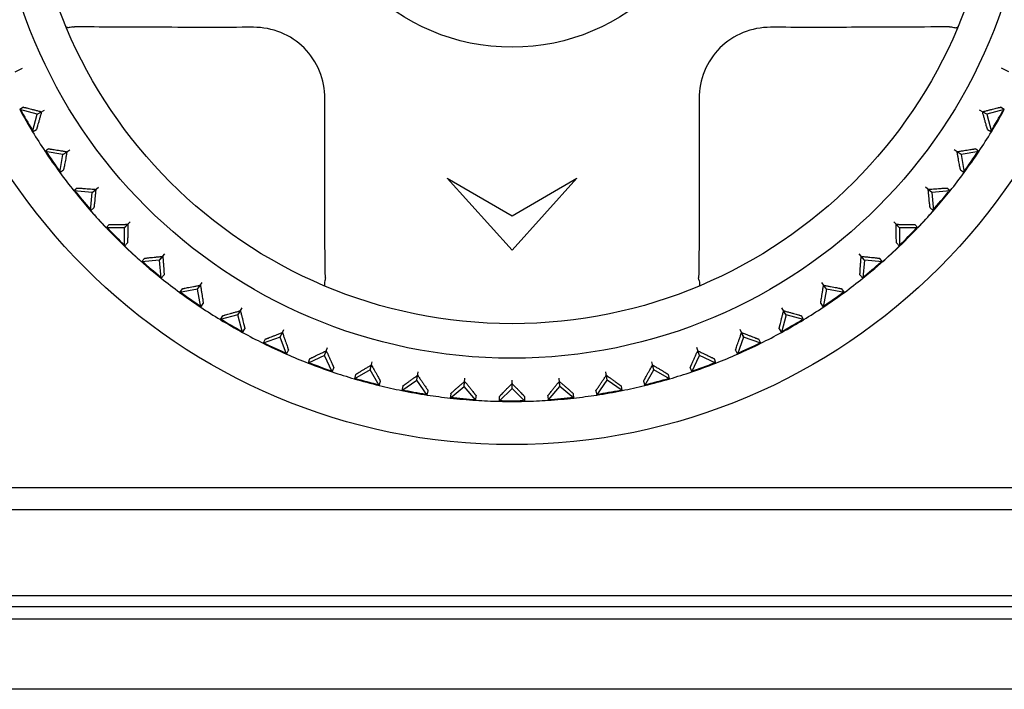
# Model space of a CAD drawing. Header units: millimetres. Extents: x 1117 to 38156, y -1945 to 7303.
# Tile 328 of 656: x 13219 to 13242, y 1362 to 1377. Entities that reach past the tile are written whole.
import ezdxf

# ---------------------------------------------------------------- set-up
doc = ezdxf.new("R2010")
doc.units = ezdxf.units.MM

msp = doc.modelspace()

# ---------------------------------------------------------------- linework, layer by layer
at = {"color": 7, "linetype": 'Continuous'}
for p, q in [((13218.669, 1375.952), (13218.843, 1376.033)), ((13241.689, 1375.952), (13241.515, 1376.033)), ((13218.862, 1375.13), (13218.774, 1375.079)), ((13219.182, 1374.97), (13218.774, 1375.079)), ((13219.072, 1374.562), (13219.182, 1374.97)), ((13219.18, 1374.969), (13219.346, 1375.065)), ((13219.182, 1374.97), (13219.28, 1375.026)), ((13241.177, 1374.969), (13241.011, 1375.065)), ((13241.176, 1374.97), (13241.078, 1375.026)), ((13241.583, 1375.079), (13241.176, 1374.97)), ((13241.176, 1374.97), (13241.285, 1374.562)), ((13241.583, 1375.079), (13241.495, 1375.13)), ((13219.072, 1374.562), (13219.16, 1374.613)), ((13241.197, 1374.613), (13241.285, 1374.562)), ((13219.445, 1374.167), (13219.361, 1374.109)), ((13219.777, 1374.035), (13219.361, 1374.109)), ((13219.704, 1373.62), (13219.777, 1374.035)), ((13219.775, 1374.034), (13219.933, 1374.145)), ((13219.777, 1374.035), (13219.87, 1374.1)), ((13240.582, 1374.034), (13240.425, 1374.145)), ((13240.581, 1374.035), (13240.488, 1374.1)), ((13240.996, 1374.109), (13240.581, 1374.035)), ((13240.581, 1374.035), (13240.654, 1373.62)), ((13240.996, 1374.109), (13240.913, 1374.167)), ((13219.704, 1373.62), (13219.787, 1373.678)), ((13240.571, 1373.678), (13240.654, 1373.62)), ((13230.179, 1371.819), (13228.679, 1373.485)), ((13228.679, 1373.485), (13230.179, 1372.619)), ((13231.679, 1373.485), (13230.179, 1371.819)), ((13230.179, 1372.619), (13231.679, 1373.485)), ((13220.109, 1373.259), (13220.031, 1373.193)), ((13220.451, 1373.157), (13220.031, 1373.193)), ((13220.414, 1372.736), (13220.451, 1373.157)), ((13220.45, 1373.155), (13220.597, 1373.279)), ((13220.451, 1373.157), (13220.538, 1373.229)), ((13239.907, 1373.155), (13239.76, 1373.279)), ((13239.906, 1373.157), (13239.819, 1373.229)), ((13240.326, 1373.193), (13239.906, 1373.157)), ((13239.906, 1373.157), (13239.943, 1372.736)), ((13240.326, 1373.193), (13240.249, 1373.259)), ((13220.414, 1372.736), (13220.492, 1372.802)), ((13239.865, 1372.802), (13239.943, 1372.736)), ((13221.198, 1372.339), (13221.334, 1372.474)), ((13221.2, 1372.34), (13221.28, 1372.42)), ((13239.159, 1372.339), (13239.023, 1372.474)), ((13239.158, 1372.34), (13239.078, 1372.42)), ((13220.85, 1372.412), (13220.778, 1372.34)), ((13221.2, 1372.34), (13220.778, 1372.34)), ((13221.2, 1371.918), (13221.2, 1372.34)), ((13239.158, 1372.34), (13239.158, 1371.918)), ((13239.58, 1372.34), (13239.158, 1372.34)), ((13239.58, 1372.34), (13239.508, 1372.412)), ((13221.2, 1371.918), (13221.271, 1371.99)), ((13239.086, 1371.99), (13239.158, 1371.918)), ((13222.015, 1371.59), (13222.139, 1371.737)), ((13238.342, 1371.59), (13238.219, 1371.737)), ((13221.662, 1371.632), (13221.596, 1371.555)), ((13222.016, 1371.591), (13221.596, 1371.555)), ((13222.016, 1371.591), (13222.089, 1371.678)), ((13222.053, 1371.171), (13222.016, 1371.591)), ((13238.341, 1371.591), (13238.268, 1371.678)), ((13238.341, 1371.591), (13238.304, 1371.171)), ((13238.761, 1371.555), (13238.341, 1371.591)), ((13238.761, 1371.555), (13238.696, 1371.632)), ((13222.053, 1371.171), (13222.118, 1371.249)), ((13222.894, 1370.916), (13223.004, 1371.073)), ((13237.463, 1370.916), (13237.353, 1371.073)), ((13238.239, 1371.249), (13238.304, 1371.171)), ((13222.538, 1370.927), (13222.48, 1370.844)), ((13222.895, 1370.917), (13222.48, 1370.844)), ((13222.895, 1370.917), (13222.96, 1371.01)), ((13222.969, 1370.502), (13222.895, 1370.917)), ((13237.462, 1370.917), (13237.389, 1370.502)), ((13237.462, 1370.917), (13237.397, 1371.01)), ((13237.878, 1370.844), (13237.462, 1370.917)), ((13237.878, 1370.844), (13237.819, 1370.927)), ((13222.969, 1370.502), (13223.027, 1370.585)), ((13223.829, 1370.32), (13223.925, 1370.487)), ((13223.83, 1370.322), (13223.886, 1370.42)), ((13236.529, 1370.32), (13236.433, 1370.487)), ((13236.528, 1370.322), (13236.471, 1370.42)), ((13237.331, 1370.585), (13237.389, 1370.502)), ((13223.83, 1370.322), (13223.422, 1370.213)), ((13223.473, 1370.301), (13223.422, 1370.213)), ((13223.939, 1369.914), (13223.83, 1370.322)), ((13236.528, 1370.322), (13236.419, 1369.914)), ((13236.935, 1370.213), (13236.528, 1370.322)), ((13236.935, 1370.213), (13236.884, 1370.301)), ((13223.939, 1369.914), (13223.99, 1370.002)), ((13224.811, 1369.809), (13224.893, 1369.983)), ((13224.812, 1369.81), (13224.86, 1369.913)), ((13235.546, 1369.809), (13235.465, 1369.983)), ((13235.545, 1369.81), (13235.497, 1369.913)), ((13236.368, 1370.002), (13236.419, 1369.914)), ((13224.812, 1369.81), (13224.416, 1369.666)), ((13224.459, 1369.758), (13224.416, 1369.666)), ((13224.956, 1369.414), (13224.812, 1369.81)), ((13235.545, 1369.81), (13235.401, 1369.414)), ((13235.942, 1369.666), (13235.545, 1369.81)), ((13235.942, 1369.666), (13235.899, 1369.758)), ((13224.956, 1369.414), (13224.999, 1369.506)), ((13225.835, 1369.385), (13225.901, 1369.565)), ((13225.836, 1369.386), (13225.874, 1369.493)), ((13234.522, 1369.385), (13234.457, 1369.565)), ((13234.522, 1369.386), (13234.483, 1369.493)), ((13235.358, 1369.506), (13235.401, 1369.414)), ((13225.836, 1369.386), (13225.453, 1369.208)), ((13225.488, 1369.304), (13225.453, 1369.208)), ((13226.014, 1369.004), (13225.836, 1369.386)), ((13226.892, 1369.052), (13226.941, 1369.237)), ((13233.466, 1369.052), (13233.416, 1369.237)), ((13234.344, 1369.004), (13234.522, 1369.386)), ((13234.904, 1369.208), (13234.522, 1369.386)), ((13234.904, 1369.208), (13234.869, 1369.304)), ((13226.014, 1369.004), (13226.049, 1369.1)), ((13226.892, 1369.053), (13226.527, 1368.842)), ((13226.892, 1369.053), (13226.921, 1369.163)), ((13227.103, 1368.688), (13226.892, 1369.053)), ((13227.973, 1368.812), (13228.007, 1369.001)), ((13232.384, 1368.812), (13232.351, 1369.001)), ((13233.254, 1368.688), (13233.465, 1369.053)), ((13233.465, 1369.053), (13233.436, 1369.163)), ((13233.831, 1368.842), (13233.465, 1369.053)), ((13234.309, 1369.1), (13234.344, 1369.004)), ((13226.553, 1368.94), (13226.527, 1368.842)), ((13227.103, 1368.688), (13227.129, 1368.786)), ((13227.628, 1368.572), (13227.974, 1368.814)), ((13227.974, 1368.814), (13227.993, 1368.925)), ((13228.216, 1368.468), (13227.974, 1368.814)), ((13229.072, 1368.667), (13229.089, 1368.858)), ((13229.072, 1368.669), (13229.082, 1368.782)), ((13230.179, 1368.619), (13230.179, 1368.811)), ((13231.286, 1368.667), (13231.269, 1368.858)), ((13231.285, 1368.669), (13231.276, 1368.782)), ((13232.142, 1368.468), (13232.384, 1368.814)), ((13232.384, 1368.814), (13232.364, 1368.925)), ((13232.729, 1368.572), (13232.384, 1368.814)), ((13233.228, 1368.786), (13233.254, 1368.688)), ((13233.831, 1368.842), (13233.804, 1368.94)), ((13227.646, 1368.672), (13227.628, 1368.572)), ((13228.216, 1368.468), (13228.233, 1368.568)), ((13228.749, 1368.398), (13229.072, 1368.669)), ((13229.343, 1368.346), (13229.072, 1368.669)), ((13229.88, 1368.322), (13230.179, 1368.621)), ((13230.179, 1368.621), (13230.179, 1368.734)), ((13230.477, 1368.322), (13230.179, 1368.621)), ((13231.014, 1368.346), (13231.285, 1368.669)), ((13231.609, 1368.398), (13231.285, 1368.669)), ((13232.124, 1368.568), (13232.142, 1368.468)), ((13232.729, 1368.572), (13232.712, 1368.672)), ((13228.758, 1368.499), (13228.749, 1368.398)), ((13229.343, 1368.346), (13229.352, 1368.447)), ((13229.88, 1368.424), (13229.88, 1368.322)), ((13230.477, 1368.322), (13230.477, 1368.424)), ((13231.005, 1368.447), (13231.014, 1368.346)), ((13231.609, 1368.398), (13231.6, 1368.499)), ((13257.629, 1366.319), (13202.729, 1366.319)), ((13202.729, 1365.819), (13257.629, 1365.819)), ((13247.679, 1363.819), (13212.679, 1363.819)), ((13213.75, 1363.572), (13246.607, 1363.572)), ((13200.679, 1363.284), (13259.679, 1363.284)), ((13259.679, 1361.655), (13200.679, 1361.655))]:
    msp.add_line(p, q, dxfattribs=at)
for radius in [14, 12, 11.2, 4.8]:
    msp.add_circle((13230.179, 1381.319), radius, dxfattribs=at)
for radius, start, end in [(13, 208.6896, 211.3064), (12.983, 208.6946, 211.1528), (12.983, 328.6986, 331.1582), (13, 328.6936, 331.3104), (13, 211.3147, 213.6853), (13, 326.3147, 328.6853), (13, 213.6794, 216.3213), (12.983, 213.6776, 216.323), (12.983, 323.6769, 326.3224), (13, 323.6787, 326.3206), (13, 216.3147, 218.6853), (13, 321.3147, 323.6853), (13, 218.694, 231.306), (12.983, 218.6989, 221.1586), (13, 308.694, 321.306), (12.983, 318.6944, 321.1523), (13, 221.3147, 223.6853), (13, 316.3147, 318.6853), (12.983, 223.6805, 226.3195), (12.983, 313.6805, 316.3195), (13, 226.3147, 228.6853), (13, 311.3147, 313.6853), (12.983, 228.6944, 231.1523), (12.983, 308.6989, 311.1586), (13, 231.3147, 233.6853), (13, 306.3147, 308.6853), (13, 233.6787, 236.3206), (12.983, 233.677, 236.3224), (12.983, 303.6776, 306.323), (13, 303.6794, 306.3213), (13, 236.3147, 238.6853), (13, 301.3147, 303.6853), (13, 238.6936, 241.3104), (12.983, 238.6986, 241.1582), (12.983, 298.6946, 301.1528), (13, 298.6896, 301.3063), (13, 241.3147, 243.6853), (13, 296.3147, 298.6853), (12.983, 243.6807, 246.3204), (12.983, 293.6796, 296.3193), (13, 243.6824, 246.3187), (13, 293.6813, 296.3176), (13, 246.3147, 248.6853), (13, 291.3147, 293.6853), (13, 248.6901, 251.3066), (12.983, 248.6951, 251.1531), (13, 251.3147, 253.6853), (13, 286.3147, 288.6853), (12.983, 288.6983, 291.1577), (13, 288.6934, 291.3099), (13, 253.6787, 256.3193), (12.983, 253.677, 256.3211), (12.983, 283.6789, 286.323), (13, 283.6807, 286.3213), (13, 256.3147, 258.6853), (13, 258.6924, 261.3093), (12.983, 258.6973, 261.1566), (12.983, 278.6957, 281.1544), (13, 278.6907, 281.3076), (13, 281.3147, 283.6853), (13, 261.3147, 263.6853), (13, 263.682, 266.3202), (12.983, 263.6802, 266.322), (13, 266.3147, 268.6853), (13, 268.6918, 271.3082), (12.983, 268.6968, 271.1554), (13, 271.3147, 273.6853), (12.983, 273.678, 276.3198), (13, 273.6798, 276.318), (13, 276.3147, 278.6853)]:
    msp.add_arc((13230.179, 1381.319), radius, start, end, dxfattribs=at)
for points, knots in [([(13219.998, 1376.99), (13219.98, 1376.984), (13219.947, 1376.976), (13219.906, 1376.971), (13219.88, 1376.973), (13219.863, 1376.977), (13219.851, 1376.985), (13219.849, 1376.991)], [0, 0, 0, 0, 0.363654, 0.657407, 0.772232, 0.865602, 1, 1, 1, 1]), ([(13219.998, 1376.99), (13220.002, 1376.991), (13220.016, 1376.994), (13220.031, 1376.996), (13220.043, 1376.995)], [0, 0, 0, 0, 0.245459, 1, 1, 1, 1]), ([(13224.19, 1376.982), (13223.841, 1376.98), (13223.118, 1376.979), (13222.041, 1376.981), (13221.006, 1376.984), (13220.348, 1376.99), (13220.043, 1376.995)], [0, 0, 0, 0, 0.251889, 0.523537, 0.779289, 1, 1, 1, 1]), ([(13225.841, 1375.33), (13225.843, 1375.546), (13225.758, 1375.982), (13225.393, 1376.533), (13224.842, 1376.899), (13224.406, 1376.983), (13224.19, 1376.982)], [0, 0, 0, 0, 0.251374, 0.499999, 0.748624, 1, 1, 1, 1]), ([(13236.168, 1376.982), (13235.951, 1376.983), (13235.516, 1376.899), (13234.965, 1376.533), (13234.599, 1375.982), (13234.515, 1375.546), (13234.516, 1375.33)], [0, 0, 0, 0, 0.251375, 0.5, 0.748626, 1, 1, 1, 1]), ([(13240.315, 1376.995), (13239.929, 1376.988), (13239.171, 1376.983), (13237.789, 1376.98), (13236.792, 1376.979), (13236.168, 1376.982)], [0, 0, 0, 0, 0.278996, 0.548235, 1, 1, 1, 1]), ([(13240.315, 1376.995), (13240.319, 1376.996), (13240.334, 1376.995), (13240.349, 1376.993), (13240.359, 1376.99)], [0, 0, 0, 0, 0.25433, 1, 1, 1, 1]), ([(13240.359, 1376.99), (13240.377, 1376.984), (13240.411, 1376.976), (13240.451, 1376.971), (13240.478, 1376.973), (13240.495, 1376.977), (13240.506, 1376.985), (13240.509, 1376.991)], [0, 0, 0, 0, 0.363666, 0.65742, 0.772244, 0.865611, 1, 1, 1, 1]), ([(13225.855, 1371.183), (13225.848, 1371.569), (13225.843, 1372.327), (13225.84, 1373.709), (13225.839, 1374.705), (13225.841, 1375.33)], [0, 0, 0, 0, 0.279137, 0.548315, 1, 1, 1, 1]), ([(13234.516, 1375.33), (13234.518, 1374.979), (13234.518, 1374.253), (13234.517, 1373.174), (13234.514, 1372.142), (13234.508, 1371.487), (13234.502, 1371.183)], [0, 0, 0, 0, 0.253606, 0.525581, 0.780277, 1, 1, 1, 1]), ([(13218.862, 1375.13), (13218.863, 1375.13), (13218.866, 1375.129), (13218.873, 1375.128), (13218.884, 1375.126), (13218.898, 1375.123), (13218.916, 1375.119), (13218.946, 1375.111), (13218.99, 1375.1), (13219.052, 1375.085), (13219.122, 1375.067), (13219.199, 1375.047), (13219.252, 1375.034), (13219.28, 1375.026)], [0, 0, 0, 0, 0.00648, 0.022341, 0.047413, 0.081454, 0.124051, 0.174643, 0.297541, 0.445686, 0.614743, 0.800679, 1, 1, 1, 1]), ([(13219.28, 1375.026), (13219.272, 1374.999), (13219.257, 1374.945), (13219.236, 1374.869), (13219.216, 1374.799), (13219.199, 1374.739), (13219.186, 1374.694), (13219.178, 1374.665), (13219.172, 1374.647), (13219.168, 1374.633), (13219.165, 1374.623), (13219.162, 1374.617), (13219.161, 1374.614), (13219.16, 1374.613)], [0, 0, 0, 0, 0.199427, 0.385378, 0.554374, 0.70251, 0.825452, 0.876006, 0.918558, 0.952614, 0.977701, 0.993538, 1, 1, 1, 1]), ([(13241.078, 1375.026), (13241.105, 1375.034), (13241.159, 1375.047), (13241.236, 1375.067), (13241.306, 1375.085), (13241.367, 1375.1), (13241.412, 1375.111), (13241.442, 1375.119), (13241.46, 1375.123), (13241.474, 1375.126), (13241.484, 1375.128), (13241.491, 1375.129), (13241.494, 1375.13), (13241.495, 1375.13)], [0, 0, 0, 0, 0.199427, 0.385377, 0.554372, 0.702509, 0.82545, 0.876004, 0.918557, 0.952613, 0.9777, 0.993537, 1, 1, 1, 1]), ([(13241.197, 1374.613), (13241.196, 1374.614), (13241.195, 1374.617), (13241.193, 1374.623), (13241.19, 1374.633), (13241.185, 1374.647), (13241.18, 1374.665), (13241.171, 1374.694), (13241.158, 1374.739), (13241.141, 1374.799), (13241.121, 1374.869), (13241.1, 1374.946), (13241.085, 1374.999), (13241.078, 1375.026)], [0, 0, 0, 0, 0.006479, 0.02234, 0.047412, 0.081453, 0.124049, 0.17464, 0.297537, 0.445683, 0.614742, 0.800679, 1, 1, 1, 1]), ([(13219.445, 1374.167), (13219.445, 1374.167), (13219.449, 1374.167), (13219.455, 1374.167), (13219.466, 1374.165), (13219.481, 1374.163), (13219.499, 1374.161), (13219.529, 1374.156), (13219.575, 1374.149), (13219.637, 1374.139), (13219.709, 1374.127), (13219.787, 1374.114), (13219.841, 1374.105), (13219.87, 1374.1)], [0, 0, 0, 0, 0.006467, 0.022314, 0.047417, 0.081484, 0.124046, 0.174615, 0.297555, 0.445709, 0.614672, 0.800566, 1, 1, 1, 1]), ([(13219.87, 1374.1), (13219.864, 1374.072), (13219.854, 1374.018), (13219.84, 1373.94), (13219.826, 1373.869), (13219.814, 1373.807), (13219.806, 1373.762), (13219.799, 1373.731), (13219.796, 1373.713), (13219.792, 1373.699), (13219.79, 1373.689), (13219.788, 1373.682), (13219.788, 1373.679), (13219.787, 1373.678)], [0, 0, 0, 0, 0.199481, 0.385367, 0.554329, 0.702459, 0.82537, 0.875938, 0.918501, 0.952563, 0.977679, 0.993532, 1, 1, 1, 1]), ([(13240.488, 1374.1), (13240.516, 1374.105), (13240.57, 1374.114), (13240.649, 1374.127), (13240.72, 1374.139), (13240.782, 1374.149), (13240.828, 1374.156), (13240.859, 1374.161), (13240.877, 1374.163), (13240.891, 1374.165), (13240.902, 1374.167), (13240.908, 1374.167), (13240.912, 1374.167), (13240.913, 1374.167)], [0, 0, 0, 0, 0.199481, 0.385367, 0.554329, 0.702459, 0.82537, 0.875938, 0.918501, 0.952563, 0.977679, 0.993532, 1, 1, 1, 1]), ([(13240.571, 1373.678), (13240.57, 1373.679), (13240.569, 1373.682), (13240.567, 1373.689), (13240.565, 1373.699), (13240.562, 1373.713), (13240.558, 1373.731), (13240.552, 1373.762), (13240.543, 1373.807), (13240.531, 1373.869), (13240.518, 1373.94), (13240.503, 1374.018), (13240.493, 1374.072), (13240.488, 1374.1)], [0, 0, 0, 0, 0.006467, 0.022314, 0.047417, 0.081484, 0.124046, 0.174615, 0.297555, 0.445709, 0.614672, 0.800566, 1, 1, 1, 1]), ([(13220.109, 1373.259), (13220.11, 1373.259), (13220.113, 1373.259), (13220.12, 1373.259), (13220.131, 1373.259), (13220.145, 1373.258), (13220.163, 1373.257), (13220.194, 1373.255), (13220.24, 1373.252), (13220.303, 1373.248), (13220.375, 1373.242), (13220.454, 1373.236), (13220.509, 1373.232), (13220.538, 1373.229)], [0, 0, 0, 0, 0.006467, 0.022314, 0.047417, 0.081484, 0.124046, 0.174615, 0.297555, 0.445709, 0.614672, 0.800566, 1, 1, 1, 1]), ([(13220.538, 1373.229), (13220.535, 1373.201), (13220.53, 1373.146), (13220.522, 1373.067), (13220.515, 1372.995), (13220.509, 1372.932), (13220.504, 1372.886), (13220.5, 1372.856), (13220.498, 1372.837), (13220.496, 1372.823), (13220.495, 1372.812), (13220.493, 1372.806), (13220.493, 1372.802), (13220.492, 1372.802)], [0, 0, 0, 0, 0.199481, 0.385367, 0.554329, 0.702459, 0.82537, 0.875938, 0.918501, 0.952563, 0.977679, 0.993532, 1, 1, 1, 1]), ([(13239.819, 1373.229), (13239.848, 1373.232), (13239.903, 1373.236), (13239.982, 1373.242), (13240.054, 1373.248), (13240.117, 1373.252), (13240.163, 1373.255), (13240.194, 1373.257), (13240.212, 1373.258), (13240.227, 1373.259), (13240.238, 1373.259), (13240.244, 1373.259), (13240.248, 1373.259), (13240.249, 1373.259)], [0, 0, 0, 0, 0.199481, 0.385367, 0.554329, 0.702459, 0.82537, 0.875938, 0.918501, 0.952563, 0.977679, 0.993532, 1, 1, 1, 1]), ([(13239.865, 1372.802), (13239.864, 1372.802), (13239.864, 1372.806), (13239.863, 1372.812), (13239.861, 1372.823), (13239.859, 1372.837), (13239.857, 1372.856), (13239.854, 1372.886), (13239.849, 1372.932), (13239.842, 1372.995), (13239.835, 1373.067), (13239.827, 1373.146), (13239.822, 1373.201), (13239.819, 1373.229)], [0, 0, 0, 0, 0.006467, 0.022314, 0.047417, 0.081484, 0.124046, 0.174615, 0.297555, 0.445709, 0.614672, 0.800566, 1, 1, 1, 1]), ([(13220.85, 1372.412), (13220.85, 1372.412), (13220.854, 1372.412), (13220.86, 1372.413), (13220.871, 1372.414), (13220.886, 1372.414), (13220.904, 1372.415), (13220.935, 1372.416), (13220.981, 1372.417), (13221.044, 1372.418), (13221.116, 1372.418), (13221.196, 1372.419), (13221.251, 1372.42), (13221.28, 1372.42)], [0, 0, 0, 0, 0.006467, 0.022314, 0.047417, 0.081484, 0.124046, 0.174615, 0.297555, 0.445709, 0.614672, 0.800566, 1, 1, 1, 1]), ([(13221.28, 1372.42), (13221.28, 1372.391), (13221.279, 1372.336), (13221.278, 1372.257), (13221.277, 1372.184), (13221.276, 1372.121), (13221.275, 1372.075), (13221.275, 1372.044), (13221.274, 1372.026), (13221.273, 1372.011), (13221.273, 1372.001), (13221.272, 1371.994), (13221.272, 1371.99), (13221.271, 1371.99)], [0, 0, 0, 0, 0.199481, 0.385367, 0.554329, 0.702459, 0.82537, 0.875938, 0.918501, 0.952563, 0.977679, 0.993532, 1, 1, 1, 1]), ([(13239.078, 1372.42), (13239.106, 1372.42), (13239.162, 1372.419), (13239.241, 1372.418), (13239.313, 1372.418), (13239.376, 1372.417), (13239.422, 1372.416), (13239.453, 1372.415), (13239.472, 1372.414), (13239.486, 1372.414), (13239.497, 1372.413), (13239.503, 1372.412), (13239.507, 1372.412), (13239.508, 1372.412)], [0, 0, 0, 0, 0.199481, 0.385367, 0.554329, 0.702459, 0.82537, 0.875938, 0.918501, 0.952563, 0.977679, 0.993532, 1, 1, 1, 1]), ([(13239.086, 1371.99), (13239.085, 1371.99), (13239.085, 1371.994), (13239.084, 1372.001), (13239.084, 1372.011), (13239.083, 1372.026), (13239.083, 1372.044), (13239.082, 1372.075), (13239.081, 1372.121), (13239.08, 1372.184), (13239.079, 1372.257), (13239.078, 1372.336), (13239.078, 1372.391), (13239.078, 1372.42)], [0, 0, 0, 0, 0.006467, 0.022314, 0.047417, 0.081484, 0.124046, 0.174615, 0.297555, 0.445709, 0.614672, 0.800566, 1, 1, 1, 1]), ([(13221.662, 1371.632), (13221.662, 1371.633), (13221.666, 1371.633), (13221.672, 1371.635), (13221.683, 1371.636), (13221.697, 1371.638), (13221.715, 1371.64), (13221.746, 1371.644), (13221.792, 1371.649), (13221.855, 1371.655), (13221.927, 1371.662), (13222.006, 1371.67), (13222.061, 1371.675), (13222.089, 1371.678)], [0, 0, 0, 0, 0.006467, 0.022314, 0.047417, 0.081484, 0.124046, 0.174615, 0.297555, 0.445709, 0.614672, 0.800566, 1, 1, 1, 1]), ([(13222.089, 1371.678), (13222.091, 1371.65), (13222.096, 1371.595), (13222.102, 1371.515), (13222.107, 1371.443), (13222.112, 1371.38), (13222.115, 1371.334), (13222.117, 1371.303), (13222.118, 1371.285), (13222.118, 1371.271), (13222.119, 1371.26), (13222.119, 1371.253), (13222.119, 1371.25), (13222.118, 1371.249)], [0, 0, 0, 0, 0.199481, 0.385367, 0.554329, 0.702459, 0.82537, 0.875938, 0.918501, 0.952563, 0.977679, 0.993532, 1, 1, 1, 1]), ([(13238.239, 1371.249), (13238.238, 1371.25), (13238.239, 1371.253), (13238.238, 1371.26), (13238.239, 1371.271), (13238.24, 1371.285), (13238.241, 1371.303), (13238.242, 1371.334), (13238.246, 1371.38), (13238.25, 1371.443), (13238.255, 1371.515), (13238.262, 1371.595), (13238.266, 1371.65), (13238.268, 1371.678)], [0, 0, 0, 0, 0.006467, 0.022314, 0.047417, 0.081484, 0.124046, 0.174615, 0.297555, 0.445709, 0.614672, 0.800566, 1, 1, 1, 1]), ([(13238.268, 1371.678), (13238.297, 1371.675), (13238.352, 1371.67), (13238.431, 1371.662), (13238.503, 1371.655), (13238.565, 1371.649), (13238.611, 1371.644), (13238.642, 1371.64), (13238.66, 1371.638), (13238.675, 1371.636), (13238.685, 1371.635), (13238.692, 1371.633), (13238.695, 1371.633), (13238.696, 1371.632)], [0, 0, 0, 0, 0.199481, 0.385367, 0.554329, 0.702459, 0.82537, 0.875938, 0.918501, 0.952563, 0.977679, 0.993532, 1, 1, 1, 1]), ([(13225.85, 1371.138), (13225.844, 1371.12), (13225.836, 1371.087), (13225.831, 1371.046), (13225.833, 1371.02), (13225.837, 1371.003), (13225.845, 1370.991), (13225.851, 1370.989)], [0, 0, 0, 0, 0.363666, 0.657421, 0.772245, 0.865612, 1, 1, 1, 1]), ([(13225.855, 1371.183), (13225.855, 1371.179), (13225.855, 1371.164), (13225.853, 1371.149), (13225.85, 1371.138)], [0, 0, 0, 0, 0.254329, 1, 1, 1, 1]), ([(13234.508, 1371.138), (13234.507, 1371.142), (13234.503, 1371.156), (13234.502, 1371.172), (13234.502, 1371.183)], [0, 0, 0, 0, 0.245459, 1, 1, 1, 1]), ([(13234.508, 1371.138), (13234.513, 1371.12), (13234.522, 1371.087), (13234.527, 1371.046), (13234.525, 1371.02), (13234.521, 1371.003), (13234.513, 1370.992), (13234.507, 1370.989)], [0, 0, 0, 0, 0.363655, 0.657408, 0.772233, 0.865603, 1, 1, 1, 1]), ([(13222.538, 1370.927), (13222.539, 1370.928), (13222.542, 1370.928), (13222.548, 1370.93), (13222.559, 1370.933), (13222.573, 1370.936), (13222.591, 1370.94), (13222.621, 1370.946), (13222.667, 1370.955), (13222.729, 1370.967), (13222.8, 1370.98), (13222.878, 1370.995), (13222.932, 1371.005), (13222.96, 1371.01)], [0, 0, 0, 0, 0.006467, 0.022314, 0.047417, 0.081484, 0.124046, 0.174615, 0.297555, 0.445709, 0.614672, 0.800566, 1, 1, 1, 1]), ([(13222.96, 1371.01), (13222.965, 1370.982), (13222.974, 1370.927), (13222.987, 1370.849), (13222.999, 1370.777), (13223.009, 1370.715), (13223.016, 1370.67), (13223.02, 1370.639), (13223.023, 1370.621), (13223.025, 1370.606), (13223.026, 1370.596), (13223.027, 1370.589), (13223.027, 1370.586), (13223.027, 1370.585)], [0, 0, 0, 0, 0.199481, 0.385367, 0.554329, 0.702459, 0.82537, 0.875938, 0.918501, 0.952563, 0.977679, 0.993532, 1, 1, 1, 1]), ([(13237.331, 1370.585), (13237.33, 1370.586), (13237.331, 1370.589), (13237.331, 1370.596), (13237.333, 1370.606), (13237.334, 1370.621), (13237.337, 1370.639), (13237.342, 1370.67), (13237.349, 1370.715), (13237.359, 1370.777), (13237.37, 1370.849), (13237.383, 1370.927), (13237.392, 1370.982), (13237.397, 1371.01)], [0, 0, 0, 0, 0.006467, 0.022314, 0.047417, 0.081484, 0.124046, 0.174615, 0.297555, 0.445709, 0.614672, 0.800566, 1, 1, 1, 1]), ([(13237.397, 1371.01), (13237.425, 1371.005), (13237.48, 1370.995), (13237.558, 1370.98), (13237.629, 1370.967), (13237.691, 1370.955), (13237.736, 1370.946), (13237.766, 1370.94), (13237.784, 1370.936), (13237.798, 1370.933), (13237.809, 1370.93), (13237.815, 1370.928), (13237.819, 1370.928), (13237.819, 1370.927)], [0, 0, 0, 0, 0.199481, 0.385367, 0.554329, 0.702459, 0.82537, 0.875938, 0.918501, 0.952563, 0.977679, 0.993532, 1, 1, 1, 1]), ([(13223.473, 1370.301), (13223.473, 1370.301), (13223.477, 1370.302), (13223.483, 1370.305), (13223.493, 1370.308), (13223.507, 1370.312), (13223.525, 1370.318), (13223.554, 1370.327), (13223.599, 1370.339), (13223.659, 1370.357), (13223.729, 1370.376), (13223.805, 1370.398), (13223.859, 1370.412), (13223.886, 1370.42)], [0, 0, 0, 0, 0.00648, 0.022341, 0.047414, 0.081455, 0.124052, 0.174644, 0.297542, 0.445687, 0.614744, 0.800679, 1, 1, 1, 1]), ([(13223.886, 1370.42), (13223.893, 1370.392), (13223.907, 1370.339), (13223.927, 1370.262), (13223.945, 1370.192), (13223.96, 1370.131), (13223.971, 1370.086), (13223.978, 1370.056), (13223.983, 1370.038), (13223.986, 1370.024), (13223.988, 1370.013), (13223.989, 1370.007), (13223.99, 1370.003), (13223.99, 1370.002)], [0, 0, 0, 0, 0.199427, 0.385378, 0.554375, 0.702511, 0.825453, 0.876007, 0.918559, 0.952614, 0.977701, 0.993538, 1, 1, 1, 1]), ([(13236.368, 1370.002), (13236.367, 1370.003), (13236.368, 1370.007), (13236.369, 1370.013), (13236.372, 1370.024), (13236.375, 1370.038), (13236.379, 1370.056), (13236.386, 1370.086), (13236.397, 1370.131), (13236.413, 1370.192), (13236.43, 1370.262), (13236.45, 1370.339), (13236.464, 1370.392), (13236.471, 1370.42)], [0, 0, 0, 0, 0.006479, 0.022339, 0.04741, 0.081452, 0.124048, 0.174639, 0.297535, 0.445682, 0.614742, 0.800679, 1, 1, 1, 1]), ([(13236.471, 1370.42), (13236.499, 1370.412), (13236.552, 1370.398), (13236.629, 1370.376), (13236.698, 1370.357), (13236.759, 1370.339), (13236.803, 1370.327), (13236.833, 1370.318), (13236.85, 1370.312), (13236.864, 1370.308), (13236.875, 1370.305), (13236.88, 1370.302), (13236.884, 1370.301), (13236.884, 1370.301)], [0, 0, 0, 0, 0.199427, 0.385376, 0.554371, 0.702508, 0.825449, 0.876003, 0.918556, 0.952613, 0.9777, 0.993537, 1, 1, 1, 1]), ([(13224.459, 1369.758), (13224.459, 1369.759), (13224.463, 1369.76), (13224.468, 1369.763), (13224.478, 1369.767), (13224.492, 1369.773), (13224.509, 1369.78), (13224.538, 1369.791), (13224.581, 1369.808), (13224.64, 1369.83), (13224.707, 1369.856), (13224.781, 1369.884), (13224.833, 1369.903), (13224.86, 1369.913)], [0, 0, 0, 0, 0.006467, 0.022314, 0.047417, 0.081484, 0.124046, 0.174615, 0.297555, 0.445709, 0.614672, 0.800566, 1, 1, 1, 1]), ([(13224.86, 1369.913), (13224.87, 1369.886), (13224.888, 1369.834), (13224.915, 1369.759), (13224.938, 1369.691), (13224.959, 1369.631), (13224.974, 1369.588), (13224.984, 1369.558), (13224.989, 1369.541), (13224.994, 1369.527), (13224.997, 1369.517), (13224.998, 1369.51), (13225, 1369.507), (13224.999, 1369.506)], [0, 0, 0, 0, 0.199481, 0.385367, 0.554329, 0.702459, 0.82537, 0.875938, 0.918501, 0.952563, 0.977679, 0.993532, 1, 1, 1, 1]), ([(13235.358, 1369.506), (13235.358, 1369.507), (13235.359, 1369.51), (13235.36, 1369.517), (13235.364, 1369.527), (13235.368, 1369.541), (13235.374, 1369.558), (13235.383, 1369.588), (13235.398, 1369.631), (13235.419, 1369.691), (13235.443, 1369.759), (13235.469, 1369.834), (13235.488, 1369.886), (13235.497, 1369.913)], [0, 0, 0, 0, 0.006467, 0.022314, 0.047417, 0.081484, 0.124046, 0.174615, 0.297555, 0.445709, 0.614672, 0.800566, 1, 1, 1, 1]), ([(13235.497, 1369.913), (13235.524, 1369.903), (13235.576, 1369.884), (13235.65, 1369.856), (13235.718, 1369.83), (13235.777, 1369.808), (13235.82, 1369.791), (13235.849, 1369.78), (13235.866, 1369.773), (13235.879, 1369.767), (13235.889, 1369.763), (13235.895, 1369.76), (13235.898, 1369.759), (13235.899, 1369.758)], [0, 0, 0, 0, 0.199481, 0.385367, 0.554329, 0.702459, 0.82537, 0.875938, 0.918501, 0.952563, 0.977679, 0.993532, 1, 1, 1, 1]), ([(13225.488, 1369.304), (13225.488, 1369.304), (13225.492, 1369.306), (13225.497, 1369.309), (13225.507, 1369.314), (13225.52, 1369.321), (13225.536, 1369.329), (13225.564, 1369.343), (13225.605, 1369.364), (13225.662, 1369.391), (13225.727, 1369.422), (13225.799, 1369.457), (13225.849, 1369.48), (13225.874, 1369.493)], [0, 0, 0, 0, 0.006467, 0.022314, 0.047417, 0.081484, 0.124046, 0.174615, 0.297555, 0.445709, 0.614672, 0.800566, 1, 1, 1, 1]), ([(13225.874, 1369.493), (13225.886, 1369.467), (13225.909, 1369.416), (13225.942, 1369.344), (13225.972, 1369.278), (13225.998, 1369.221), (13226.016, 1369.179), (13226.029, 1369.15), (13226.036, 1369.133), (13226.041, 1369.12), (13226.046, 1369.11), (13226.047, 1369.104), (13226.049, 1369.1), (13226.049, 1369.1)], [0, 0, 0, 0, 0.199481, 0.385367, 0.554329, 0.702459, 0.82537, 0.875938, 0.918501, 0.952563, 0.977679, 0.993532, 1, 1, 1, 1]), ([(13234.309, 1369.1), (13234.308, 1369.1), (13234.31, 1369.104), (13234.312, 1369.11), (13234.316, 1369.12), (13234.322, 1369.133), (13234.329, 1369.15), (13234.341, 1369.179), (13234.36, 1369.221), (13234.386, 1369.278), (13234.415, 1369.344), (13234.448, 1369.416), (13234.471, 1369.467), (13234.483, 1369.493)], [0, 0, 0, 0, 0.006467, 0.022314, 0.047417, 0.081484, 0.124046, 0.174615, 0.297555, 0.445709, 0.614672, 0.800566, 1, 1, 1, 1]), ([(13234.483, 1369.493), (13234.509, 1369.48), (13234.559, 1369.457), (13234.63, 1369.422), (13234.695, 1369.391), (13234.752, 1369.364), (13234.794, 1369.343), (13234.821, 1369.329), (13234.838, 1369.321), (13234.851, 1369.314), (13234.86, 1369.309), (13234.866, 1369.306), (13234.869, 1369.304), (13234.869, 1369.304)], [0, 0, 0, 0, 0.199481, 0.385367, 0.554329, 0.702459, 0.82537, 0.875938, 0.918501, 0.952563, 0.977679, 0.993532, 1, 1, 1, 1]), ([(13226.553, 1368.94), (13226.553, 1368.941), (13226.557, 1368.943), (13226.562, 1368.947), (13226.571, 1368.953), (13226.583, 1368.961), (13226.599, 1368.97), (13226.625, 1368.987), (13226.665, 1369.01), (13226.719, 1369.043), (13226.781, 1369.08), (13226.849, 1369.12), (13226.897, 1369.148), (13226.921, 1369.163)], [0, 0, 0, 0, 0.006467, 0.022314, 0.047417, 0.081484, 0.124046, 0.174615, 0.297555, 0.445709, 0.614672, 0.800566, 1, 1, 1, 1]), ([(13226.921, 1369.163), (13226.936, 1369.138), (13226.963, 1369.09), (13227.002, 1369.02), (13227.037, 1368.958), (13227.068, 1368.902), (13227.09, 1368.862), (13227.105, 1368.835), (13227.114, 1368.819), (13227.12, 1368.806), (13227.125, 1368.796), (13227.128, 1368.79), (13227.13, 1368.787), (13227.129, 1368.786)], [0, 0, 0, 0, 0.199481, 0.385367, 0.554329, 0.702459, 0.82537, 0.875938, 0.918501, 0.952563, 0.977679, 0.993532, 1, 1, 1, 1]), ([(13233.228, 1368.786), (13233.228, 1368.787), (13233.23, 1368.79), (13233.232, 1368.796), (13233.237, 1368.806), (13233.244, 1368.819), (13233.253, 1368.835), (13233.267, 1368.862), (13233.29, 1368.902), (13233.32, 1368.958), (13233.356, 1369.02), (13233.395, 1369.09), (13233.422, 1369.138), (13233.436, 1369.163)], [0, 0, 0, 0, 0.006467, 0.022314, 0.047417, 0.081484, 0.124046, 0.174615, 0.297555, 0.445709, 0.614672, 0.800566, 1, 1, 1, 1]), ([(13233.436, 1369.163), (13233.461, 1369.148), (13233.508, 1369.12), (13233.577, 1369.08), (13233.639, 1369.043), (13233.693, 1369.01), (13233.732, 1368.987), (13233.759, 1368.97), (13233.774, 1368.961), (13233.786, 1368.953), (13233.796, 1368.947), (13233.801, 1368.943), (13233.804, 1368.941), (13233.804, 1368.94)], [0, 0, 0, 0, 0.199481, 0.385367, 0.554329, 0.702459, 0.82537, 0.875938, 0.918501, 0.952563, 0.977679, 0.993532, 1, 1, 1, 1]), ([(13227.646, 1368.672), (13227.646, 1368.672), (13227.649, 1368.674), (13227.654, 1368.679), (13227.662, 1368.686), (13227.674, 1368.694), (13227.689, 1368.705), (13227.713, 1368.724), (13227.751, 1368.751), (13227.802, 1368.788), (13227.86, 1368.83), (13227.925, 1368.876), (13227.97, 1368.908), (13227.993, 1368.925)], [0, 0, 0, 0, 0.006467, 0.022314, 0.047417, 0.081484, 0.124046, 0.174615, 0.297555, 0.445709, 0.614672, 0.800566, 1, 1, 1, 1]), ([(13227.993, 1368.925), (13228.01, 1368.901), (13228.041, 1368.856), (13228.086, 1368.79), (13228.126, 1368.731), (13228.162, 1368.678), (13228.188, 1368.64), (13228.205, 1368.614), (13228.215, 1368.599), (13228.222, 1368.587), (13228.228, 1368.578), (13228.231, 1368.572), (13228.233, 1368.569), (13228.233, 1368.568)], [0, 0, 0, 0, 0.199481, 0.385367, 0.554329, 0.702459, 0.82537, 0.875938, 0.918501, 0.952563, 0.977679, 0.993532, 1, 1, 1, 1]), ([(13228.758, 1368.499), (13228.758, 1368.5), (13228.761, 1368.502), (13228.765, 1368.507), (13228.773, 1368.514), (13228.784, 1368.524), (13228.797, 1368.536), (13228.821, 1368.557), (13228.855, 1368.587), (13228.903, 1368.629), (13228.958, 1368.676), (13229.018, 1368.727), (13229.06, 1368.763), (13229.082, 1368.782)], [0, 0, 0, 0, 0.006467, 0.022314, 0.047417, 0.081484, 0.124046, 0.174615, 0.297555, 0.445709, 0.614672, 0.800566, 1, 1, 1, 1]), ([(13229.082, 1368.782), (13229.1, 1368.76), (13229.135, 1368.717), (13229.186, 1368.656), (13229.231, 1368.6), (13229.271, 1368.551), (13229.3, 1368.515), (13229.319, 1368.491), (13229.331, 1368.476), (13229.34, 1368.465), (13229.346, 1368.456), (13229.35, 1368.451), (13229.352, 1368.448), (13229.352, 1368.447)], [0, 0, 0, 0, 0.199481, 0.385367, 0.554329, 0.702459, 0.82537, 0.875938, 0.918501, 0.952563, 0.977679, 0.993532, 1, 1, 1, 1]), ([(13231.005, 1368.447), (13231.005, 1368.448), (13231.008, 1368.451), (13231.011, 1368.456), (13231.018, 1368.465), (13231.027, 1368.476), (13231.038, 1368.491), (13231.057, 1368.515), (13231.086, 1368.551), (13231.126, 1368.6), (13231.172, 1368.656), (13231.222, 1368.717), (13231.257, 1368.76), (13231.276, 1368.782)], [0, 0, 0, 0, 0.006467, 0.022314, 0.047417, 0.081484, 0.124046, 0.174615, 0.297555, 0.445709, 0.614672, 0.800566, 1, 1, 1, 1]), ([(13231.276, 1368.782), (13231.297, 1368.763), (13231.339, 1368.727), (13231.4, 1368.676), (13231.454, 1368.629), (13231.502, 1368.587), (13231.537, 1368.557), (13231.56, 1368.536), (13231.574, 1368.524), (13231.584, 1368.514), (13231.593, 1368.507), (13231.597, 1368.502), (13231.6, 1368.5), (13231.6, 1368.499)], [0, 0, 0, 0, 0.199481, 0.385367, 0.554329, 0.702459, 0.82537, 0.875938, 0.918501, 0.952563, 0.977679, 0.993532, 1, 1, 1, 1]), ([(13232.124, 1368.568), (13232.124, 1368.569), (13232.126, 1368.572), (13232.129, 1368.578), (13232.135, 1368.587), (13232.143, 1368.599), (13232.153, 1368.614), (13232.17, 1368.64), (13232.196, 1368.678), (13232.231, 1368.731), (13232.272, 1368.79), (13232.317, 1368.856), (13232.348, 1368.901), (13232.364, 1368.925)], [0, 0, 0, 0, 0.006467, 0.022314, 0.047417, 0.081484, 0.124046, 0.174615, 0.297555, 0.445709, 0.614672, 0.800566, 1, 1, 1, 1]), ([(13232.364, 1368.925), (13232.387, 1368.908), (13232.432, 1368.876), (13232.497, 1368.83), (13232.556, 1368.788), (13232.607, 1368.751), (13232.644, 1368.724), (13232.669, 1368.705), (13232.684, 1368.694), (13232.695, 1368.686), (13232.704, 1368.679), (13232.708, 1368.674), (13232.711, 1368.672), (13232.712, 1368.672)], [0, 0, 0, 0, 0.199481, 0.385367, 0.554329, 0.702459, 0.82537, 0.875938, 0.918501, 0.952563, 0.977679, 0.993532, 1, 1, 1, 1]), ([(13229.88, 1368.424), (13229.88, 1368.425), (13229.883, 1368.427), (13229.887, 1368.433), (13229.894, 1368.441), (13229.904, 1368.451), (13229.917, 1368.465), (13229.938, 1368.487), (13229.97, 1368.52), (13230.014, 1368.566), (13230.064, 1368.617), (13230.12, 1368.674), (13230.159, 1368.713), (13230.179, 1368.734)], [0, 0, 0, 0, 0.006467, 0.022314, 0.047417, 0.081484, 0.124046, 0.174615, 0.297555, 0.445709, 0.614672, 0.800566, 1, 1, 1, 1]), ([(13230.179, 1368.734), (13230.199, 1368.713), (13230.238, 1368.674), (13230.293, 1368.617), (13230.344, 1368.566), (13230.387, 1368.52), (13230.419, 1368.487), (13230.441, 1368.465), (13230.453, 1368.451), (13230.463, 1368.441), (13230.471, 1368.433), (13230.474, 1368.427), (13230.477, 1368.425), (13230.477, 1368.424)], [0, 0, 0, 0, 0.199481, 0.385367, 0.554329, 0.702459, 0.82537, 0.875938, 0.918501, 0.952563, 0.977679, 0.993532, 1, 1, 1, 1])]:
    msp.add_open_spline(points, degree=3, knots=knots, dxfattribs=at)

doc.saveas('drawing.dxf')
